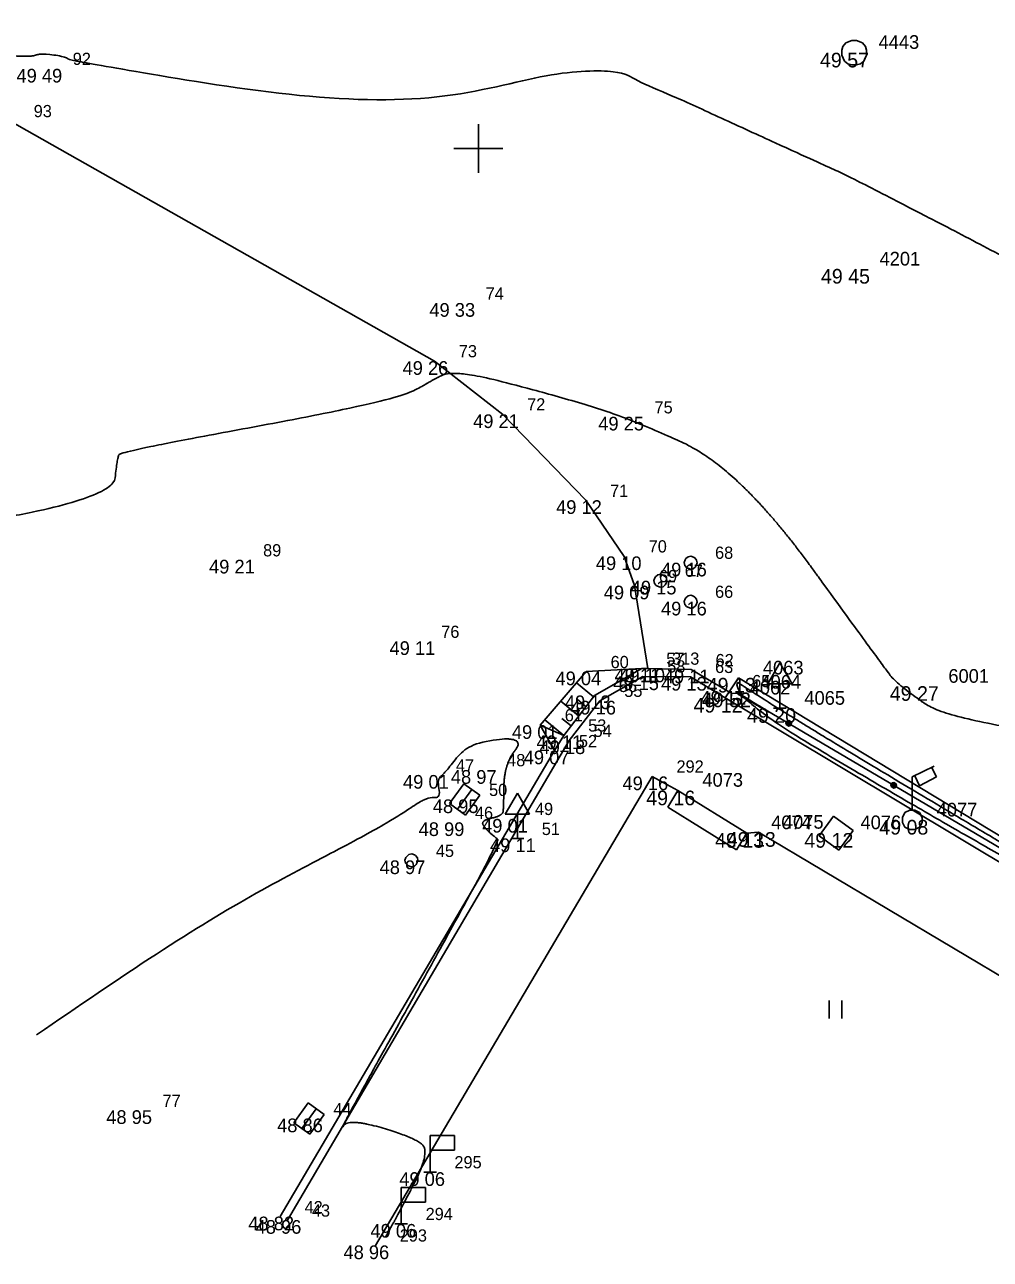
# Model space of a CAD drawing. Extents: x -704017 to -701500, y -1008977 to -1008450.
# Drawn here: x -701759.29 to -701739.51, y -1008972.76 to -1008947.47 of the extents above; entities that cross this region are included whole.
import ezdxf

# ---------------------------------------------------------------- set-up
doc = ezdxf.new("R2010")
doc.units = 0
for name, color, linetype in [('Z_body', 7, 'Continuous'), ('Z_body_cisla', 7, 'Continuous'), ('Z_body_vysky', 7, 'Continuous'), ('Z_chodnik', 7, 'Continuous'), ('Z_dopravni_znaceni', 7, 'Continuous'), ('Z_hekt_sit', 7, 'Continuous'), ('Z_komunikace', 7, 'Continuous'), ('Z_obruby', 7, 'Continuous'), ('Z_popis', 7, 'Continuous'), ('Z_rozhrani_ploch', 7, 'Continuous'), ('Z_site_znaky_kanalizace', 7, 'Continuous'), ('Z_site_znaky_nerozlisene', 7, 'Continuous'), ('Z_site_znaky_pilire', 7, 'Continuous'), ('Z_site_znaky_plynovod', 7, 'Continuous'), ('Z_site_znaky_VO', 7, 'Continuous'), ('Z_site_znaky_vodovod', 7, 'Continuous'), ('Z_teren_hrany_paty', 7, 'Continuous'), ('Z_vrstevnice_hlavni', 7, 'Continuous'), ('Z_vrstevnice_vedlejsi', 7, 'Continuous'), ('Z_zabradli', 7, 'Continuous')]:
    doc.layers.add(name, color=color, linetype=linetype)

# ---------------------------------------------------------------- blocks, each defined once
blk = doc.blocks.new('POINT_DISPLAY')
blk.add_line((0, 0), (0, 0))
blk = doc.blocks.new('Z530')
for p, q in [((-0.05, 0.03), (-0.03, 0.05)), ((-0.05, -0.03), (-0.05, 0.03)), ((-0.03, 0.05), (0.03, 0.05)), ((-0.03, -0.03), (-0.03, 0.03)), ((-0.03, 0.03), (0.03, 0.03)), ((-0.03, -0.03), (0.03, 0.03)), ((0.03, 0.05), (0.05, 0.03)), ((0.03, 0.03), (0.03, -0.03)), ((0.05, 0.03), (0.05, -0.03)), ((-0.03, -0.05), (-0.05, -0.03)), ((0.03, -0.03), (-0.03, -0.03)), ((0.03, -0.05), (-0.03, -0.05)), ((0.05, -0.03), (0.03, -0.05))]:
    blk.add_line(p, q)
blk = doc.blocks.new('Z306')
for p, q in [((-0.13, 0.17), (-0.13, -0.2)), ((0.13, 0.17), (0.13, -0.2))]:
    blk.add_line(p, q)
blk = doc.blocks.new('Z13')
for p, q in [((0, 0.88), (0.45, 1.1)), ((0.4, 1.07), (0.5, 0.88)), ((0, 0.2), (0, 0.88)), ((0.15, 0.7), (0.05, 0.9)), ((0.5, 0.88), (0.15, 0.7)), ((-0.2, 0.05), (-0.15, 0.15)), ((-0.2, -0.05), (-0.2, 0.05)), ((-0.15, 0.15), (-0.05, 0.2)), ((-0.05, 0.2), (0.05, 0.2)), ((0.05, 0.2), (0.15, 0.15)), ((0.15, 0.15), (0.2, 0.05)), ((0.2, 0.05), (0.2, -0.05)), ((-0.15, -0.15), (-0.2, -0.05)), ((-0.05, -0.2), (-0.15, -0.15)), ((0.05, -0.2), (-0.05, -0.2)), ((0.15, -0.15), (0.05, -0.2)), ((0.2, -0.05), (0.15, -0.15))]:
    blk.add_line(p, q)
blk = doc.blocks.new('Z527')
for p, q in [((0, 0.93), (-0.25, 0.5)), ((0.25, 0.5), (0, 0.93)), ((-0.25, 0.5), (0.25, 0.5)), ((0, 0), (0, 0.5)), ((-0.13, 0), (0.13, 0))]:
    blk.add_line(p, q)
blk = doc.blocks.new('Z524')
for p, q in [((0, 0), (0, 0.75)), ((0, 0.75), (0.5, 0.75)), ((0.5, 0.75), (0.5, 0.45)), ((0.5, 0.45), (0, 0.45)), ((-0.13, 0), (0.13, 0))]:
    blk.add_line(p, q)
blk = doc.blocks.new('Z620')
for p, q in [((-0.25, 0.05), (-0.23, 0.13)), ((-0.25, -0.05), (-0.25, 0.05)), ((-0.23, 0.13), (-0.17, 0.2)), ((-0.17, 0.2), (-0.05, 0.25)), ((-0.05, 0.25), (0.05, 0.25)), ((0.05, 0.25), (0.17, 0.2)), ((0.17, 0.2), (0.23, 0.13)), ((0.23, 0.13), (0.25, 0.05)), ((0.25, 0.05), (0.25, -0.05)), ((-0.2, -0.17), (-0.25, -0.05)), ((-0.13, -0.23), (-0.2, -0.17)), ((-0.05, -0.25), (-0.13, -0.23)), ((0.05, -0.25), (-0.05, -0.25)), ((0.13, -0.23), (0.05, -0.25)), ((0.2, -0.17), (0.13, -0.23)), ((0.25, -0.05), (0.2, -0.17))]:
    blk.add_line(p, q)
blk = doc.blocks.new('Z38')
for p, q in [((0.25, 0.2), (-0.25, 0.2)), ((-0.25, 0.2), (-0.25, -0.2)), ((-0.25, 0), (0.25, 0)), ((0.25, -0.2), (0.25, 0.2)), ((-0.25, -0.2), (0.25, -0.2))]:
    blk.add_line(p, q)
blk = doc.blocks.new('Z608')
for p, q in [((0.25, 0.25), (-0.25, 0.25)), ((-0.25, 0.25), (-0.25, -0.25)), ((0.25, -0.25), (0.25, 0.25)), ((-0.25, -0.25), (0.25, -0.25))]:
    blk.add_line(p, q)
blk = doc.blocks.new('Z614')
for p, q in [((-0.13, 0.03), (-0.1, 0.08)), ((-0.13, -0.03), (-0.13, 0.03)), ((-0.1, 0.08), (-0.08, 0.1)), ((-0.08, 0.1), (-0.03, 0.13)), ((-0.03, 0.13), (0.03, 0.13)), ((0.03, 0.13), (0.08, 0.1)), ((0.08, 0.1), (0.1, 0.08)), ((0.1, 0.08), (0.13, 0.03)), ((0.13, 0.03), (0.13, -0.03)), ((-0.1, -0.08), (-0.13, -0.03)), ((-0.08, -0.1), (-0.1, -0.08)), ((-0.03, -0.13), (-0.08, -0.1)), ((0.03, -0.13), (-0.03, -0.13)), ((0.08, -0.1), (0.03, -0.13)), ((0.1, -0.08), (0.08, -0.1)), ((0.13, -0.03), (0.1, -0.08))]:
    blk.add_line(p, q)

msp = doc.modelspace()

# ---------------------------------------------------------------- linework, layer by layer
at = {"layer": 'Z_chodnik'}
for p, q in [((-701746.44, -1008962.87), (-701752.11, -1008972.48)), ((-701746.44, -1008962.87), (-701745.91, -1008963.16)), ((-701744.5, -1008964.03), (-701744.26, -1008964.01)), ((-701744.26, -1008964.01), (-701738.8, -1008967.26))]:
    msp.add_line(p, q, dxfattribs=at)
at = {"layer": 'Z_hekt_sit'}
for p, q in [((-701750, -1008949.5), (-701750, -1008950.5)), ((-701750.5, -1008950), (-701749.5, -1008950))]:
    msp.add_line(p, q, dxfattribs=at)
at = {"layer": 'Z_komunikace'}
for p, q in [((-701747.62, -1008961.21), (-701746.65, -1008960.66)), ((-701746.65, -1008960.66), (-701746.53, -1008960.66)), ((-701746.53, -1008960.66), (-701745.64, -1008960.68)), ((-701745.64, -1008960.68), (-701744.89, -1008961.12)), ((-701744.67, -1008960.85), (-701737.39, -1008965.25)), ((-701744.89, -1008961.12), (-701744.86, -1008961.14)), ((-701748.25, -1008962.03), (-701747.62, -1008961.21)), ((-701748.44, -1008962.34), (-701748.25, -1008962.03)), ((-701754.06, -1008971.89), (-701748.44, -1008962.34))]:
    msp.add_line(p, q, dxfattribs=at)
at = {"layer": 'Z_obruby'}
for p, q in [((-701747.51, -1008961.32), (-701746.63, -1008960.82)), ((-701746.63, -1008960.82), (-701745.65, -1008960.83)), ((-701745.65, -1008960.83), (-701744.94, -1008961.26)), ((-701748.14, -1008962.13), (-701747.51, -1008961.32)), ((-701753.91, -1008971.96), (-701748.14, -1008962.13))]:
    msp.add_line(p, q, dxfattribs=at)
at = {"layer": 'Z_rozhrani_ploch'}
for p, q in [((-701750.9, -1008954.36), (-701759.61, -1008949.43)), ((-701749.5, -1008955.45), (-701750.9, -1008954.36)), ((-701747.8, -1008957.21), (-701749.5, -1008955.45)), ((-701747.01, -1008958.36), (-701747.8, -1008957.21)), ((-701746.8, -1008958.96), (-701747.01, -1008958.36)), ((-701746.53, -1008960.66), (-701746.8, -1008958.96)), ((-701744.94, -1008961.26), (-701744.67, -1008960.85)), ((-701744.94, -1008961.26), (-701738.17, -1008965.32))]:
    msp.add_line(p, q, dxfattribs=at)
at = {"layer": 'Z_site_znaky_pilire'}
for p, q in [((-701746.12, -1008963.5), (-701745.91, -1008963.16)), ((-701745.91, -1008963.16), (-701744.5, -1008964.03)), ((-701746.12, -1008963.5), (-701744.71, -1008964.37)), ((-701744.71, -1008964.37), (-701744.5, -1008964.03))]:
    msp.add_line(p, q, dxfattribs=at)
at = {"layer": 'Z_teren_hrany_paty'}
for p, q in [((-701748.73, -1008961.82), (-701747.79, -1008960.72)), ((-701747.79, -1008960.72), (-701746.65, -1008960.66)), ((-701747.64, -1008961.24), (-701747.99, -1008960.95)), ((-701747.95, -1008961.63), (-701748.31, -1008961.33)), ((-701747.79, -1008961.44), (-701747.97, -1008961.29)), ((-701748.44, -1008962.34), (-701748.73, -1008961.82)), ((-701748.73, -1008961.82), (-701748.25, -1008962.03)), ((-701748.25, -1008962.03), (-701748.64, -1008961.71)), ((-701748.1, -1008961.83), (-701748.29, -1008961.68))]:
    msp.add_line(p, q, dxfattribs=at)
at = {"layer": 'Z_vrstevnice_hlavni'}
msp.add_open_spline([(-701759.051, -1008968.166), (-701755.835, -1008965.915), (-701751.812, -1008963.82), (-701751.062, -1008963.278), (-701750.765, -1008963.325), (-701750.847, -1008962.923), (-701750.698, -1008962.815), (-701750.199, -1008962.174), (-701749.025, -1008962.05), (-701749.469, -1008962.62), (-701749.483, -1008963.49), (-701749.497, -1008963.673), (-701749.955, -1008963.775), (-701749.848, -1008963.953), (-701749.615, -1008964.149), (-701749.588, -1008964.169), (-701750.014, -1008965.014), (-701751.921, -1008968.462), (-701752.861, -1008970.173), (-701752.654, -1008969.875), (-701751.334, -1008970.256), (-701750.976, -1008970.558), (-701751.662, -1008971.88), (-701751.898, -1008972.304)], degree=2, dxfattribs=at)
at = {"layer": 'Z_vrstevnice_vedlejsi'}
for points in [[(-701769.899, -1008950.059), (-701768.664, -1008948.956), (-701768.627, -1008948.627), (-701767.71, -1008946.95), (-701766.213, -1008946.527), (-701765.784, -1008945.843), (-701765.756, -1008945.812), (-701766.056, -1008944.974), (-701766.195, -1008944.53), (-701768.131, -1008943.441), (-701767.426, -1008943.743), (-701766.81, -1008943.718), (-701766.285, -1008943.142), (-701766.013, -1008942.708), (-701764.115, -1008941.802), (-701763.403, -1008941.23), (-701763.197, -1008940.343), (-701763.305, -1008940.153), (-701764.395, -1008937.27), (-701764.286, -1008936.614), (-701764.083, -1008936.371), (-701763.132, -1008936.744), (-701763.328, -1008936.613), (-701762.423, -1008936.934), (-701762.255, -1008936.983), (-701762.188, -1008936.853), (-701762.323, -1008937.228), (-701759.557, -1008938.62), (-701754.183, -1008941.372), (-701753.284, -1008941.824), (-701752.163, -1008942.388), (-701752.25, -1008942.19), (-701751.587, -1008942.205), (-701748.992, -1008941.797)], [(-701773.971, -1008959.221), (-701773.611, -1008958.899), (-701768.633, -1008950.858), (-701768.32, -1008950.374), (-701768.26, -1008950.536), (-701767.757, -1008950.395), (-701767.625, -1008950.96), (-701767.096, -1008950.484), (-701765.713, -1008950.612), (-701763.054, -1008947.869), (-701762.897, -1008947.613), (-701762.622, -1008947.644), (-701762.63, -1008947.61), (-701762.506, -1008947.635), (-701760.8, -1008947.99), (-701759.208, -1008948.143), (-701758.947, -1008948.041), (-701758.388, -1008948.143), (-701758.235, -1008948.241), (-701751.691, -1008949.254), (-701747.637, -1008948.233), (-701746.394, -1008948.75), (-701743.001, -1008950.306), (-701742.288, -1008950.624), (-701736.747, -1008953.52), (-701735.858, -1008954.034), (-701735.46, -1008954.08), (-701735.395, -1008953.825), (-701735.333, -1008953.766), (-701735.151, -1008953.611), (-701734.606, -1008953.07), (-701731.409, -1008949.369), (-701730.446, -1008948.79), (-701730.434, -1008950.022), (-701730.433, -1008950.432), (-701730.287, -1008951.52), (-701730.154, -1008952.408), (-701730.018, -1008952.903), (-701729.76, -1008953.885), (-701728.989, -1008953.081), (-701728.637, -1008952.767), (-701728.025, -1008951.97), (-701727.684, -1008951.31), (-701724.593, -1008947.235), (-701724.318, -1008946.646), (-701723.939, -1008946.078), (-701722.809, -1008944.781), (-701722.509, -1008944.53), (-701721.936, -1008943.957), (-701721.659, -1008943.897), (-701721.075, -1008943.473), (-701720.79, -1008943.82), (-701719.4, -1008944.98)], [(-701769.616, -1008962.465), (-701767.944, -1008960.809), (-701765.414, -1008959.18), (-701762.009, -1008957.985), (-701757.483, -1008957.16), (-701757.399, -1008956.341), (-701757.328, -1008956.208), (-701751.702, -1008955.174), (-701750.924, -1008954.743), (-701750.62, -1008954.578), (-701749.783, -1008954.69), (-701746.89, -1008955.5), (-701744.604, -1008956.622), (-701741.739, -1008960.56), (-701741.413, -1008960.996), (-701740.237, -1008961.789), (-701732.973, -1008962.64), (-701730.962, -1008963.191), (-701730.381, -1008962.764), (-701730.41, -1008961.433), (-701730.357, -1008960.553), (-701729.64, -1008957.668), (-701729.265, -1008956.205), (-701729.118, -1008956.064), (-701729.046, -1008956.22), (-701729, -1008956.293), (-701728.475, -1008957.185), (-701727.95, -1008958.04), (-701726.55, -1008958.077), (-701726.127, -1008957.693), (-701725.153, -1008956.248), (-701724.861, -1008955.781), (-701723.601, -1008956.966), (-701723.864, -1008957.693), (-701723.677, -1008957.812)], [(-701744.685, -1008960.942), (-701744.868, -1008961.224), (-701741.036, -1008963.496), (-701737.736, -1008965.367), (-701735.763, -1008966.497), (-701728.212, -1008970.966), (-701727.591, -1008971.328), (-701726.781, -1008971.782), (-701727.829, -1008971.163), (-701728.082, -1008970.97), (-701733.899, -1008967.459), (-701737.456, -1008965.316), (-701741.723, -1008962.777), (-701743.961, -1008961.42), (-701744.685, -1008960.942)], [(-701744.717, -1008961.135), (-701744.731, -1008961.155), (-701744.447, -1008961.324), (-701743.874, -1008961.649), (-701744.664, -1008961.17), (-701744.717, -1008961.135)]]:
    msp.add_open_spline(points, degree=2, dxfattribs=at)
at = {"layer": 'Z_zabradli'}
msp.add_line((-701744.72, -1008961.15), (-701737.53, -1008965.39), dxfattribs=at)

# ---------------------------------------------------------------- block references
at = {"layer": 'Z_body'}
for p in [(-701742.3, -1008948.04), (-701758.81, -1008948.37), (-701742.28, -1008952.47), (-701750.35, -1008953.17), (-701750.9, -1008954.36), (-701749.5, -1008955.45), (-701746.89, -1008955.5), (-701747.8, -1008957.21), (-701754.91, -1008958.43), (-701747.01, -1008958.36), (-701745.65, -1008958.49), (-701746.8, -1008958.96), (-701746.27, -1008958.86), (-701745.65, -1008959.29), (-701751.26, -1008960.1), (-701747.79, -1008960.72), (-701746.65, -1008960.66), (-701746.63, -1008960.82), (-701746.53, -1008960.66), (-701745.65, -1008960.83), (-701745.64, -1008960.68), (-701744.67, -1008960.85), (-701744.89, -1008961.12), (-701740.87, -1008961.02), (-701747.62, -1008961.21), (-701747.51, -1008961.32), (-701744.94, -1008961.26), (-701744.72, -1008961.15), (-701743.82, -1008961.47), (-701748.73, -1008961.82), (-701748.25, -1008962.03), (-701748.14, -1008962.13), (-701748.44, -1008962.34), (-701750.96, -1008962.84), (-701749.91, -1008962.74), (-701746.44, -1008962.87), (-701750.28, -1008963.34), (-701745.91, -1008963.16), (-701750.57, -1008963.81), (-701749.34, -1008963.74), (-701741.11, -1008963.76), (-701749.2, -1008964.14), (-701744.5, -1008964.03), (-701744.26, -1008964.01), (-701742.67, -1008964.03), (-701751.37, -1008964.59), (-701756.97, -1008969.71), (-701753.47, -1008969.88), (-701750.99, -1008970.98), (-701754.06, -1008971.89), (-701753.91, -1008971.96), (-701751.58, -1008972.04), (-701752.11, -1008972.48)]:
    msp.add_blockref('POINT_DISPLAY', p, dxfattribs=at)
at = {"layer": 'Z_dopravni_znaceni'}
for name, p in [('Z527', (-701743.82, -1008961.47)), ('Z527', (-701749.2, -1008964.14)), ('Z524', (-701750.99, -1008970.98)), ('Z524', (-701751.58, -1008972.04))]:
    msp.add_blockref(name, p, dxfattribs=at)
at = {"layer": 'Z_popis'}
msp.add_blockref('Z306', (-701742.68, -1008967.63), dxfattribs=at)
at = {"layer": 'Z_site_znaky_kanalizace'}
msp.add_blockref('Z620', (-701742.3, -1008948.04), dxfattribs=at)
at = {"layer": 'Z_site_znaky_kanalizace', "rotation": 54}
for p in [(-701750.28, -1008963.34), (-701753.47, -1008969.88)]:
    msp.add_blockref('Z38', p, dxfattribs=at)
at = {"layer": 'Z_site_znaky_nerozlisene', "rotation": -36.000000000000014}
msp.add_blockref('Z608', (-701742.67, -1008964.03), dxfattribs=at)
at = {"layer": 'Z_site_znaky_plynovod', "rotation": 10.799999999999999}
msp.add_blockref('Z614', (-701751.37, -1008964.59), dxfattribs=at)
at = {"layer": 'Z_site_znaky_VO'}
msp.add_blockref('Z13', (-701741.11, -1008963.76), dxfattribs=at)
at = {"layer": 'Z_site_znaky_vodovod', "rotation": 10.799999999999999}
for p in [(-701745.65, -1008958.49), (-701746.27, -1008958.86), (-701745.65, -1008959.29)]:
    msp.add_blockref('Z614', p, dxfattribs=at)
at = {"layer": 'Z_zabradli', "rotation": 149.5}
for p in [(-701743.64, -1008961.78), (-701741.49, -1008963.05)]:
    msp.add_blockref('Z530', p, dxfattribs=at)

# ---------------------------------------------------------------- texts
at = {"layer": 'Z_body_cisla'}
for s, height, p in [('4443', 0.28, (-701741.8, -1008947.96)), ('92', 0.25, (-701758.31, -1008948.29)), ('93', 0.25, (-701759.11, -1008949.36)), ('4201', 0.28, (-701741.78, -1008952.4)), ('74', 0.25, (-701749.85, -1008953.1)), ('73', 0.25, (-701750.4, -1008954.28)), ('72', 0.25, (-701749, -1008955.37)), ('75', 0.25, (-701746.39, -1008955.43)), ('71', 0.25, (-701747.3, -1008957.14)), ('70', 0.25, (-701746.51, -1008958.28)), ('89', 0.25, (-701754.41, -1008958.36)), ('68', 0.25, (-701745.15, -1008958.41)), ('67', 0.25, (-701745.77, -1008958.78)), ('69', 0.25, (-701746.3, -1008958.89)), ('66', 0.25, (-701745.15, -1008959.21)), ('76', 0.25, (-701750.76, -1008960.03)), ('57', 0.25, (-701746.15, -1008960.58)), ('313', 0.25, (-701746.03, -1008960.58)), ('62', 0.25, (-701745.14, -1008960.61)), ('60', 0.25, (-701747.29, -1008960.65)), ('58', 0.25, (-701746.13, -1008960.74)), ('63', 0.25, (-701745.15, -1008960.75)), ('4063', 0.28, (-701744.17, -1008960.78)), ('65', 0.25, (-701744.39, -1008961.04)), ('4064', 0.28, (-701744.22, -1008961.07)), ('6001', 0.28, (-701740.37, -1008960.95)), ('56', 0.25, (-701747.12, -1008961.14)), ('55', 0.25, (-701747.01, -1008961.24)), ('4062', 0.28, (-701744.44, -1008961.19)), ('4065', 0.28, (-701743.32, -1008961.4)), ('61', 0.25, (-701748.23, -1008961.74)), ('53', 0.25, (-701747.75, -1008961.95)), ('54', 0.25, (-701747.64, -1008962.06)), ('52', 0.25, (-701747.94, -1008962.27)), ('47', 0.25, (-701750.46, -1008962.77)), ('48', 0.25, (-701749.41, -1008962.66)), ('292', 0.25, (-701745.94, -1008962.79)), ('4073', 0.28, (-701745.41, -1008963.08)), ('50', 0.25, (-701749.78, -1008963.27)), ('46', 0.25, (-701750.07, -1008963.74)), ('49', 0.25, (-701748.84, -1008963.66)), ('4077', 0.28, (-701740.61, -1008963.69)), ('51', 0.25, (-701748.7, -1008964.07)), ('4074', 0.28, (-701744, -1008963.95)), ('4075', 0.28, (-701743.76, -1008963.94)), ('4076', 0.28, (-701742.17, -1008963.95)), ('45', 0.25, (-701750.87, -1008964.52)), ('77', 0.25, (-701756.47, -1008969.64)), ('44', 0.25, (-701752.97, -1008969.81)), ('295', 0.25, (-701750.49, -1008970.9)), ('42', 0.25, (-701753.56, -1008971.82)), ('43', 0.25, (-701753.41, -1008971.89)), ('294', 0.25, (-701751.08, -1008971.96)), ('293', 0.25, (-701751.61, -1008972.4))]:
    msp.add_text(s, height=height, dxfattribs=at).set_placement(p)
at = {"layer": 'Z_body_vysky'}
for s, height, p in [('49 57', 0.3, (-701743, -1008948.34)), ('49 49', 0.28, (-701759.463, -1008948.65)), ('49 45', 0.3, (-701742.98, -1008952.77)), ('49 33', 0.28, (-701751.003, -1008953.45)), ('49 26', 0.28, (-701751.553, -1008954.64)), ('49 21', 0.28, (-701750.107, -1008955.73)), ('49 25', 0.28, (-701747.543, -1008955.78)), ('49 12', 0.28, (-701748.407, -1008957.49)), ('49 21', 0.28, (-701755.517, -1008958.71)), ('49 10', 0.28, (-701747.593, -1008958.64)), ('49 16', 0.28, (-701746.257, -1008958.77)), ('49 09', 0.28, (-701747.43, -1008959.24)), ('49 15', 0.28, (-701746.877, -1008959.14)), ('49 16', 0.28, (-701746.257, -1008959.57)), ('49 11', 0.28, (-701751.82, -1008960.38)), ('49 04', 0.28, (-701748.42, -1008961)), ('49 15', 0.28, (-701747.237, -1008961.1)), ('49 11', 0.28, (-701747.21, -1008960.94)), ('49 10', 0.28, (-701747.113, -1008960.94)), ('49 13', 0.28, (-701746.257, -1008961.11)), ('49 11', 0.28, (-701746.2, -1008960.96)), ('49 13', 0.3, (-701745.32, -1008961.15)), ('49 11', 0.28, (-701745.45, -1008961.4)), ('49 27', 0.3, (-701741.57, -1008961.32)), ('49 13', 0.28, (-701748.227, -1008961.49)), ('49 16', 0.28, (-701748.117, -1008961.6)), ('49 12', 0.3, (-701745.59, -1008961.56)), ('49 52', 0.3, (-701745.42, -1008961.45)), ('49 20', 0.3, (-701744.495, -1008961.77)), ('49 01', 0.28, (-701749.313, -1008962.1)), ('49 11', 0.28, (-701748.81, -1008962.31)), ('49 18', 0.28, (-701748.747, -1008962.41)), ('49 07', 0.28, (-701749.07, -1008962.62)), ('49 01', 0.28, (-701751.543, -1008963.12)), ('48 97', 0.28, (-701750.563, -1008963.02)), ('49 16', 0.28, (-701747.047, -1008963.15)), ('48 95', 0.28, (-701750.933, -1008963.62)), ('49 16', 0.3, (-701746.56, -1008963.46)), ('48 99', 0.28, (-701751.223, -1008964.09)), ('49 01', 0.28, (-701749.923, -1008964.02)), ('49 08', 0.3, (-701741.785, -1008964.06)), ('49 11', 0.28, (-701749.76, -1008964.42)), ('49 13', 0.3, (-701745.15, -1008964.33)), ('49 13', 0.3, (-701744.91, -1008964.31)), ('49 12', 0.3, (-701743.32, -1008964.33)), ('48 97', 0.28, (-701752.023, -1008964.87)), ('48 95', 0.28, (-701757.623, -1008969.99)), ('48 86', 0.28, (-701754.123, -1008970.16)), ('49 06', 0.28, (-701751.62, -1008971.26)), ('48 82', 0.28, (-701754.713, -1008972.17)), ('48 96', 0.28, (-701754.563, -1008972.24)), ('49 06', 0.28, (-701752.21, -1008972.32)), ('48 96', 0.28, (-701752.763, -1008972.76))]:
    msp.add_text(s, height=height, dxfattribs=at).set_placement(p)

doc.saveas('drawing.dxf')
